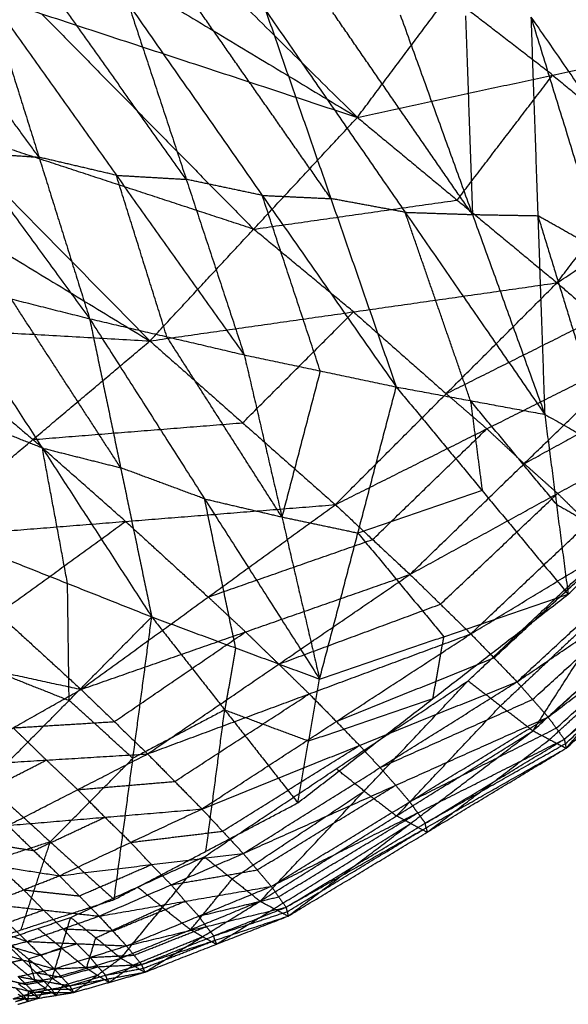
# Model space of a CAD drawing. Header units: millimetres. Extents: x -106 to 110, y -96 to 120.
# Tile 641 of 656: x 82.67 to 85.92, y -56.93 to -51.09. Entities that reach past the tile are written whole.
import ezdxf

# ---------------------------------------------------------------- set-up
doc = ezdxf.new("R2010")
doc.units = ezdxf.units.MM
doc.header["$MEASUREMENT"] = 0
doc.layers.add('Default', color=7, linetype='Continuous', true_color=0x000000)

msp = doc.modelspace()

# ---------------------------------------------------------------- linework, layer by layer
at = {"layer": 'Default'}
for points in [[(79.0779, -51.4493, 12.0172), (81.9993, -47.5103, 12.0172), (84.9206, -43.5713, 12.0172)], [(82.014, -49.0366, 12.4242), (83.3435, -50.3512, 13.1251), (84.673, -51.6658, 13.8259)], [(81.4749, -49.7389, 12.4242), (83.074, -50.7024, 13.1251), (84.673, -51.6658, 13.8259)], [(84.673, -51.6658, 13.8259), (85.2154, -50.9408, 13.8138), (85.7577, -50.2157, 13.8017)], [(85.7577, -50.2157, 13.8017), (86.3729, -50.6899, 13.7278), (86.9881, -51.164, 13.654)], [(80.9298, -50.4365, 12.4242), (82.1866, -51.7144, 13.1151), (83.4434, -52.9923, 13.8059)], [(80.9298, -50.4365, 12.4242), (82.8014, -51.0511, 13.1251), (84.673, -51.6658, 13.8259)], [(81.6443, -50.886, 8.173), (82.365, -51.8731, 8.6239), (83.0857, -52.8603, 9.0749)], [(82.7859, -51.9022, 8.7139), (82.4256, -51.4086, 8.4884), (82.0652, -50.915, 8.2629)], [(82.4861, -50.944, 8.3528), (82.7859, -51.9022, 8.7139), (83.0857, -52.8603, 9.0749)], [(82.4861, -50.944, 8.3528), (83.2443, -52.0094, 8.8536), (84.0024, -53.0748, 9.3545)], [(85.8306, -51.4149, 13.7399), (85.523, -51.1778, 13.7769), (85.2154, -50.9408, 13.8138)], [(83.6588, -52.0336, 8.9471), (83.2798, -51.5009, 8.6967), (82.9007, -50.9682, 8.4462)], [(83.3153, -50.9923, 8.5397), (83.6588, -52.0336, 8.9471), (84.0024, -53.0748, 9.3545)], [(83.3153, -50.9923, 8.5397), (84.1093, -52.1288, 9.0894), (84.9034, -53.2653, 9.6391)], [(82.8014, -51.0511, 13.1251), (83.4298, -51.6901, 13.4705), (84.0582, -52.3291, 13.8159)], [(84.5161, -52.1477, 9.1873), (84.1191, -51.5795, 8.9124), (83.722, -51.0112, 8.6375)], [(84.1288, -51.0301, 8.7354), (84.5161, -52.1477, 9.1873), (84.9034, -53.2653, 9.6391)], [(84.1288, -51.0301, 8.7354), (84.9562, -52.229, 9.3318), (85.7837, -53.4279, 9.9283)], [(85.3552, -52.2422, 9.4357), (84.9414, -51.6428, 9.1375), (84.5277, -51.0433, 8.8393)], [(84.9267, -51.0566, 8.9432), (85.3552, -52.2422, 9.4357), (85.7837, -53.4279, 9.9283)], [(85.3143, -51.0636, 9.0534), (85.3347, -51.6529, 9.2446), (85.3552, -52.2422, 9.4357)], [(85.7019, -51.0706, 9.1637), (85.7428, -52.2492, 9.546), (85.7837, -53.4279, 9.9283)], [(85.7019, -51.0706, 9.1637), (86.1328, -52.4699, 9.7536), (86.5637, -53.8692, 10.3435)], [(85.7019, -51.0706, 9.1637), (86.4384, -52.1354, 9.6997), (87.1748, -53.2003, 10.2357)], [(80.3785, -51.1292, 12.4242), (81.911, -52.0607, 13.1151), (83.4434, -52.9923, 13.8059)], [(84.673, -51.6658, 13.8259), (85.8306, -51.4149, 13.7399), (86.9881, -51.164, 13.654)], [(85.8566, -52.6474, 13.702), (86.4224, -51.9057, 13.678), (86.9881, -51.164, 13.654)], [(85.2648, -52.1566, 13.764), (85.5477, -51.7857, 13.7519), (85.8306, -51.4149, 13.7399)], [(85.8306, -51.4149, 13.7399), (86.1265, -51.6603, 13.709), (86.4224, -51.9057, 13.678)], [(85.8566, -52.6474, 13.702), (86.6773, -52.106, 13.5385), (87.498, -51.5645, 13.3749)], [(83.4434, -52.9923, 13.8059), (84.0582, -52.3291, 13.8159), (84.673, -51.6658, 13.8259)], [(84.673, -51.6658, 13.8259), (85.2648, -52.1566, 13.764), (85.8566, -52.6474, 13.702)], [(84.0582, -52.3291, 13.8159), (83.1224, -52.0217, 13.4655), (82.1866, -51.7144, 13.1151)], [(82.365, -51.8731, 8.6239), (82.5754, -51.8877, 8.6689), (82.7859, -51.9022, 8.7139)], [(83.2443, -52.0094, 8.8536), (83.0151, -51.9558, 8.7837), (82.7859, -51.9022, 8.7139)], [(83.544, -52.9675, 9.2147), (83.3942, -52.4885, 9.0342), (83.2443, -52.0094, 8.8536)], [(83.2443, -52.0094, 8.8536), (83.4515, -52.0215, 8.9004), (83.6588, -52.0336, 8.9471)], [(84.1093, -52.1288, 9.0894), (83.8841, -52.0812, 9.0182), (83.6588, -52.0336, 8.9471)], [(84.0582, -52.3291, 13.8159), (84.6615, -52.2428, 13.7899), (85.2648, -52.1566, 13.764)], [(84.4529, -53.1701, 9.4968), (84.2811, -52.6495, 9.2931), (84.1093, -52.1288, 9.0894)], [(84.1093, -52.1288, 9.0894), (84.3127, -52.1383, 9.1383), (84.5161, -52.1477, 9.1873)], [(84.9562, -52.229, 9.3318), (84.7362, -52.1884, 9.2595), (84.5161, -52.1477, 9.1873)], [(85.3435, -53.3466, 9.7837), (85.1499, -52.7878, 9.5578), (84.9562, -52.229, 9.3318)], [(84.9562, -52.229, 9.3318), (85.1557, -52.2356, 9.3838), (85.3552, -52.2422, 9.4357)], [(85.3552, -52.2422, 9.4357), (85.549, -52.2457, 9.4909), (85.7428, -52.2492, 9.546)], [(85.7428, -52.2492, 9.546), (85.9582, -52.9489, 9.8409), (86.1737, -53.6485, 10.1359)], [(86.1328, -52.4699, 9.7536), (85.9378, -52.3595, 9.6498), (85.7428, -52.2492, 9.546)], [(84.65, -52.8198, 13.754), (84.3541, -52.5744, 13.7849), (84.0582, -52.3291, 13.8159)], [(82.1572, -52.6263, 8.8007), (82.6214, -52.7433, 8.9378), (83.0857, -52.8603, 9.0749)], [(82.1572, -52.6263, 8.8007), (82.8057, -53.628, 9.4818), (83.4541, -54.6296, 10.1629)], [(83.4434, -52.9923, 13.8059), (84.65, -52.8198, 13.754), (85.8566, -52.6474, 13.702)], [(84.5425, -53.9638, 13.7471), (85.1996, -53.3056, 13.7246), (85.8566, -52.6474, 13.702)], [(85.8566, -52.6474, 13.702), (86.0977, -52.8555, 13.5694), (86.3387, -53.0635, 13.4367)], [(83.2699, -53.7449, 9.6189), (82.9457, -53.2441, 9.2783), (82.6214, -52.7433, 8.9378)], [(80.494, -52.8251, 13.007), (81.9687, -52.9087, 13.4065), (83.4434, -52.9923, 13.8059)], [(83.0857, -52.8603, 9.0749), (83.2699, -53.7449, 9.6189), (83.4541, -54.6296, 10.1629)], [(83.0857, -52.8603, 9.0749), (83.544, -52.9675, 9.2147), (84.0024, -53.0748, 9.3545)], [(83.0857, -52.8603, 9.0749), (83.7674, -53.9294, 9.8199), (84.4491, -54.9986, 10.5649)], [(83.993, -53.4781, 13.7765), (84.3215, -53.149, 13.7653), (84.65, -52.8198, 13.754)], [(84.65, -52.8198, 13.754), (84.9248, -53.0627, 13.7393), (85.1996, -53.3056, 13.7246)], [(85.1996, -53.3056, 13.7246), (85.6486, -53.0805, 13.647), (86.0977, -52.8555, 13.5694)], [(81.9687, -52.9087, 13.4065), (82.3591, -53.2431, 13.5887), (82.7495, -53.5774, 13.7709)], [(84.2257, -54.0367, 9.9597), (83.8849, -53.5021, 9.5872), (83.544, -52.9675, 9.2147)], [(82.0555, -54.1625, 13.7358), (82.7495, -53.5774, 13.7709), (83.4434, -52.9923, 13.8059)], [(83.4434, -52.9923, 13.8059), (83.993, -53.4781, 13.7765), (84.5425, -53.9638, 13.7471)], [(84.0024, -53.0748, 9.3545), (84.2257, -54.0367, 9.9597), (84.4491, -54.9986, 10.5649)], [(84.0024, -53.0748, 9.3545), (84.4529, -53.1701, 9.4968), (84.9034, -53.2653, 9.6391)], [(84.5425, -53.9638, 13.7471), (85.4406, -53.5137, 13.5919), (86.3387, -53.0635, 13.4367)], [(84.985, -54.3777, 13.5304), (85.6618, -53.7206, 13.4835), (86.3387, -53.0635, 13.4367)], [(84.4529, -53.1701, 9.4968), (84.3393, -53.6034, 9.7283), (84.2257, -54.0367, 9.9597)], [(84.4491, -54.9986, 10.5649), (84.6762, -54.132, 10.102), (84.9034, -53.2653, 9.6391)], [(84.9034, -53.2653, 9.6391), (85.3435, -53.3466, 9.7837), (85.7837, -53.4279, 9.9283)], [(84.9034, -53.2653, 9.6391), (85.413, -53.8806, 10.0746), (85.9225, -54.4958, 10.51)], [(85.6618, -53.7206, 13.4835), (86.0994, -53.4804, 13.3687), (86.5371, -53.2403, 13.2538)], [(85.4406, -53.5137, 13.5919), (85.3201, -53.4096, 13.6582), (85.1996, -53.3056, 13.7246)], [(85.3435, -53.3466, 9.7837), (85.3783, -53.6136, 9.9291), (85.413, -53.8806, 10.0746)], [(85.8531, -53.9618, 10.2191), (85.5983, -53.6542, 10.0014), (85.3435, -53.3466, 9.7837)], [(82.8057, -53.628, 9.4818), (82.5561, -53.5288, 9.3821), (82.3066, -53.4297, 9.2824)], [(84.985, -54.3777, 13.5304), (85.8602, -53.8973, 13.3007), (86.7355, -53.417, 13.071)], [(85.3456, -54.7307, 13.2197), (86.0405, -54.0739, 13.1454), (86.7355, -53.417, 13.071)], [(85.7837, -53.4279, 9.9283), (85.8531, -53.9618, 10.2191), (85.9225, -54.4958, 10.51)], [(85.7837, -53.4279, 9.9283), (86.1737, -53.6485, 10.1359), (86.5637, -53.8692, 10.3435)], [(82.7495, -53.5774, 13.7709), (83.3712, -53.5277, 13.7737), (83.993, -53.4781, 13.7765)], [(84.7637, -54.1707, 13.6387), (85.1022, -53.8422, 13.6153), (85.4406, -53.5137, 13.5919)], [(85.4406, -53.5137, 13.5919), (85.5512, -53.6171, 13.5377), (85.6618, -53.7206, 13.4835)], [(83.299, -54.0631, 13.7414), (83.0243, -53.8203, 13.7561), (82.7495, -53.5774, 13.7709)], [(82.955, -54.4314, 9.9635), (82.8804, -54.0297, 9.7227), (82.8057, -53.628, 9.4818)], [(82.8057, -53.628, 9.4818), (83.0378, -53.6864, 9.5504), (83.2699, -53.7449, 9.6189)], [(85.3293, -55.0093, 10.7129), (86.0543, -54.3254, 10.5063), (86.7792, -53.6415, 10.2997)], [(85.7142, -55.3052, 11.0812), (86.2467, -54.4733, 10.6905), (86.7792, -53.6415, 10.2997)], [(83.7674, -53.9294, 9.8199), (83.5186, -53.8372, 9.7194), (83.2699, -53.7449, 9.6189)], [(85.3456, -54.7307, 13.2197), (86.193, -54.2153, 12.9297), (87.0405, -53.6998, 12.6398)], [(85.6194, -55.015, 12.8457), (86.3299, -54.3574, 12.7428), (87.0405, -53.6998, 12.6398)], [(85.8602, -53.8973, 13.3007), (85.761, -53.809, 13.3921), (85.6618, -53.7206, 13.4835)], [(85.413, -53.8806, 10.0746), (85.0446, -54.0063, 10.0883), (84.6762, -54.132, 10.102)], [(85.1653, -54.5542, 13.375), (85.5127, -54.2258, 13.3379), (85.8602, -53.8973, 13.3007)], [(85.6194, -55.015, 12.8457), (86.4348, -54.4604, 12.5129), (87.2501, -53.9058, 12.18)], [(85.8039, -55.2244, 12.4414), (86.527, -54.5651, 12.3107), (87.2501, -53.9058, 12.18)], [(85.8602, -53.8973, 13.3007), (85.9504, -53.9856, 13.223), (86.0405, -54.0739, 13.1454)], [(85.9225, -54.4958, 10.51), (86.2431, -54.1825, 10.4267), (86.5637, -53.8692, 10.3435)], [(82.0555, -54.1625, 13.7358), (83.299, -54.0631, 13.7414), (84.5425, -53.9638, 13.7471)], [(83.035, -55.06, 13.7938), (83.7888, -54.5119, 13.7705), (84.5425, -53.9638, 13.7471)], [(83.9516, -54.8141, 10.3639), (83.8595, -54.3718, 10.0919), (83.7674, -53.9294, 9.8199)], [(83.7674, -53.9294, 9.8199), (83.9966, -53.9831, 9.8898), (84.2257, -54.0367, 9.9597)], [(84.5425, -53.9638, 13.7471), (84.7637, -54.1707, 13.6387), (84.985, -54.3777, 13.5304)], [(85.7142, -55.3052, 11.0812), (86.4509, -54.6313, 10.8804), (87.1876, -53.9574, 10.6796)], [(85.8531, -53.9618, 10.2191), (86.0481, -54.0722, 10.3229), (86.2431, -54.1825, 10.4267)], [(85.9107, -55.4093, 11.6656), (86.5492, -54.6833, 11.1726), (87.1876, -53.9574, 10.6796)], [(84.2257, -54.0367, 9.9597), (84.451, -54.0843, 10.0309), (84.6762, -54.132, 10.102)], [(85.8039, -55.2244, 12.4414), (86.584, -54.6282, 12.0845), (87.3641, -54.032, 11.7275)], [(85.8997, -55.3558, 12.0387), (86.6319, -54.6939, 11.8831), (87.3641, -54.032, 11.7275)], [(82.5453, -54.6112, 13.7648), (82.9221, -54.3372, 13.7531), (83.299, -54.0631, 13.7414)], [(83.299, -54.0631, 13.7414), (83.5439, -54.2875, 13.7559), (83.7888, -54.5119, 13.7705)], [(85.8997, -55.3558, 12.0387), (86.6426, -54.7173, 11.676), (87.3856, -54.0788, 11.3133)], [(85.9107, -55.4093, 11.6656), (86.6482, -54.7441, 11.4895), (87.3856, -54.0788, 11.3133)], [(84.6762, -54.132, 10.102), (84.931, -54.4396, 10.3197), (85.1858, -54.7472, 10.5374)], [(82.0555, -54.1625, 13.7358), (82.5453, -54.6112, 13.7648), (83.035, -55.06, 13.7938)], [(83.7888, -54.5119, 13.7705), (84.2763, -54.3413, 13.7046), (84.7637, -54.1707, 13.6387)], [(85.4825, -54.8729, 13.0327), (85.8378, -54.5441, 12.9812), (86.193, -54.2153, 12.9297)], [(82.456, -54.2331, 9.7641), (82.955, -54.4314, 9.9635), (83.4541, -54.6296, 10.1629)], [(83.035, -55.06, 13.7938), (84.01, -54.7188, 13.6621), (84.985, -54.3777, 13.5304)], [(83.4295, -55.4427, 13.6689), (84.2072, -54.9102, 13.5996), (84.985, -54.3777, 13.5304)], [(84.985, -54.3777, 13.5304), (85.1653, -54.5542, 13.375), (85.3456, -54.7307, 13.2197)], [(82.9643, -55.1255, 10.6199), (82.9597, -54.7784, 10.2917), (82.955, -54.4314, 9.9635)], [(84.3197, -55.7334, 11.174), (85.1211, -55.1146, 10.842), (85.9225, -54.4958, 10.51)], [(84.4491, -54.9986, 10.5649), (85.1858, -54.7472, 10.5374), (85.9225, -54.4958, 10.51)], [(85.5217, -55.1573, 10.8971), (85.8842, -54.8153, 10.7938), (86.2467, -54.4733, 10.6905)], [(85.7116, -55.1197, 12.6436), (86.0732, -54.7901, 12.5782), (86.4348, -54.4604, 12.5129)], [(84.01, -54.7188, 13.6621), (83.8994, -54.6154, 13.7163), (83.7888, -54.5119, 13.7705)], [(84.2072, -54.9102, 13.5996), (84.6862, -54.7322, 13.4873), (85.1653, -54.5542, 13.375)], [(82.4744, -55.6213, 11.0768), (82.9643, -55.1255, 10.6199), (83.4541, -54.6296, 10.1629)], [(83.2313, -56.3073, 11.837), (83.3427, -55.4685, 11), (83.4541, -54.6296, 10.1629)], [(83.4541, -54.6296, 10.1629), (83.8869, -55.1815, 10.6685), (84.3197, -55.7334, 11.174)], [(83.4541, -54.6296, 10.1629), (83.9516, -54.8141, 10.3639), (84.4491, -54.9986, 10.5649)], [(85.8125, -55.3572, 11.3734), (86.1808, -55.0203, 11.273), (86.5492, -54.6833, 11.1726)], [(85.8518, -55.2901, 12.2401), (86.2179, -54.9592, 12.1623), (86.584, -54.6282, 12.0845)], [(81.3153, -54.6875, 13.6875), (82.1751, -54.8737, 13.7407), (83.035, -55.06, 13.7938)], [(83.2322, -55.2513, 13.7314), (83.6211, -54.9851, 13.6967), (84.01, -54.7188, 13.6621)], [(83.4295, -55.4427, 13.6689), (84.3875, -55.0867, 13.4443), (85.3456, -54.7307, 13.2197)], [(83.7514, -55.7697, 13.4637), (84.5485, -55.2502, 13.3417), (85.3456, -54.7307, 13.2197)], [(84.01, -54.7188, 13.6621), (84.1086, -54.8145, 13.6309), (84.2072, -54.9102, 13.5996)], [(85.3456, -54.7307, 13.2197), (85.4825, -54.8729, 13.0327), (85.6194, -55.015, 12.8457)], [(85.9052, -55.3825, 11.8522), (86.2739, -55.0499, 11.7641), (86.6426, -54.7173, 11.676)], [(85.1211, -55.1146, 10.842), (85.1535, -54.9309, 10.6897), (85.1858, -54.7472, 10.5374)], [(83.9516, -54.8141, 10.3639), (83.9193, -54.9978, 10.5162), (83.8869, -55.1815, 10.6685)], [(84.3875, -55.0867, 13.4443), (84.2974, -54.9985, 13.522), (84.2072, -54.9102, 13.5996)], [(84.5485, -55.2502, 13.3417), (85.0155, -55.0615, 13.1872), (85.4825, -54.8729, 13.0327)], [(82.4652, -54.9272, 10.4205), (82.7147, -55.0263, 10.5202), (82.9643, -55.1255, 10.6199)], [(83.7514, -55.7697, 13.4637), (84.6854, -55.3923, 13.1547), (85.6194, -55.015, 12.8457)], [(83.7659, -56.053, 11.4886), (84.5476, -55.5312, 11.1008), (85.3293, -55.0093, 10.7129)], [(83.9964, -56.0336, 13.2009), (84.8079, -55.5243, 13.0233), (85.6194, -55.015, 12.8457)], [(84.097, -56.3168, 11.8276), (84.7131, -55.6631, 11.2703), (85.3293, -55.0093, 10.7129)], [(84.3197, -55.7334, 11.174), (84.3844, -55.366, 10.8694), (84.4491, -54.9986, 10.5649)], [(85.3293, -55.0093, 10.7129), (85.5217, -55.1573, 10.8971), (85.7142, -55.3052, 11.0812)], [(85.6194, -55.015, 12.8457), (85.7116, -55.1197, 12.6436), (85.8039, -55.2244, 12.4414)], [(82.2299, -55.5161, 13.8247), (82.6325, -55.288, 13.8093), (83.035, -55.06, 13.7938)], [(83.035, -55.06, 13.7938), (83.2322, -55.2513, 13.7314), (83.4295, -55.4427, 13.6689)], [(83.5904, -55.6062, 13.5663), (83.989, -55.3465, 13.5053), (84.3875, -55.0867, 13.4443)], [(84.3875, -55.0867, 13.4443), (84.468, -55.1685, 13.393), (84.5485, -55.2502, 13.3417)], [(83.3427, -55.4685, 11), (83.1535, -55.297, 10.8099), (82.9643, -55.1255, 10.6199)], [(84.3844, -55.366, 10.8694), (84.7528, -55.2403, 10.8557), (85.1211, -55.1146, 10.842)], [(84.8079, -55.5243, 13.0233), (85.2598, -55.322, 12.8334), (85.7116, -55.1197, 12.6436)], [(83.8869, -55.1815, 10.6685), (83.6148, -55.325, 10.8342), (83.3427, -55.4685, 11)], [(83.7755, -56.0204, 11.5055), (83.8312, -55.6009, 11.087), (83.8869, -55.1815, 10.6685)], [(83.8869, -55.1815, 10.6685), (84.1357, -55.2738, 10.7689), (84.3844, -55.366, 10.8694)], [(84.9056, -55.811, 11.4544), (85.2137, -55.4841, 11.1758), (85.5217, -55.1573, 10.8971)], [(82.6325, -55.288, 13.8093), (82.9323, -55.2697, 13.7703), (83.2322, -55.2513, 13.7314)], [(83.9964, -56.0336, 13.2009), (84.9001, -55.629, 12.8211), (85.8039, -55.2244, 12.4414)], [(84.1625, -56.2289, 12.9052), (84.9832, -55.7266, 12.6733), (85.8039, -55.2244, 12.4414)], [(84.6854, -55.3923, 13.1547), (84.6169, -55.3213, 13.2482), (84.5485, -55.2502, 13.3417)], [(85.8039, -55.2244, 12.4414), (85.8518, -55.2901, 12.2401), (85.8997, -55.3558, 12.0387)], [(82.8297, -55.4794, 13.7468), (82.7311, -55.3837, 13.778), (82.6325, -55.288, 13.8093)], [(84.097, -56.3168, 11.8276), (84.9056, -55.811, 11.4544), (85.7142, -55.3052, 11.0812)], [(84.2632, -56.4051, 12.3102), (84.9887, -55.8552, 11.6957), (85.7142, -55.3052, 11.0812)], [(84.9832, -55.7266, 12.6733), (85.4175, -55.5084, 12.4567), (85.8518, -55.2901, 12.2401)], [(85.7142, -55.3052, 11.0812), (85.8125, -55.3572, 11.3734), (85.9107, -55.4093, 11.6656)], [(84.1625, -56.2289, 12.9052), (85.0311, -55.7923, 12.472), (85.8997, -55.3558, 12.0387)], [(84.2502, -56.3526, 12.6011), (85.0749, -55.8542, 12.3199), (85.8997, -55.3558, 12.0387)], [(85.0749, -55.8542, 12.3199), (85.4901, -55.6184, 12.086), (85.9052, -55.3825, 11.8522)], [(85.087, -55.9072, 11.9879), (85.4497, -55.6322, 11.6807), (85.8125, -55.3572, 11.3734)], [(85.8997, -55.3558, 12.0387), (85.9052, -55.3825, 11.8522), (85.9107, -55.4093, 11.6656)], [(82.2299, -55.5161, 13.8247), (82.8297, -55.4794, 13.7468), (83.4295, -55.4427, 13.6689)], [(82.6016, -55.8671, 13.7621), (83.0155, -55.6549, 13.7155), (83.4295, -55.4427, 13.6689)], [(83.4295, -55.4427, 13.6689), (83.5904, -55.6062, 13.5663), (83.7514, -55.7697, 13.4637)], [(83.8739, -55.9016, 13.3323), (84.2797, -55.647, 13.2435), (84.6854, -55.3923, 13.1547)], [(84.2502, -56.3526, 12.6011), (85.0805, -55.881, 12.1334), (85.9107, -55.4093, 11.6656)], [(84.2632, -56.4051, 12.3102), (85.087, -55.9072, 11.9879), (85.9107, -55.4093, 11.6656)], [(84.6854, -55.3923, 13.1547), (84.7466, -55.4583, 13.089), (84.8079, -55.5243, 13.0233)], [(82.4157, -55.6916, 13.7934), (82.6227, -55.5855, 13.7701), (82.8297, -55.4794, 13.7468)], [(82.8297, -55.4794, 13.7468), (82.9226, -55.5672, 13.7311), (83.0155, -55.6549, 13.7155)], [(82.8529, -55.9643, 11.4569), (83.0978, -55.7164, 11.2285), (83.3427, -55.4685, 11)], [(84.7131, -55.6631, 11.2703), (84.6304, -55.5971, 11.1855), (84.5476, -55.5312, 11.1008)], [(84.9001, -55.629, 12.8211), (84.854, -55.5766, 12.9222), (84.8079, -55.5243, 13.0233)], [(83.0155, -55.6549, 13.7155), (83.303, -55.6306, 13.6409), (83.5904, -55.6062, 13.5663)], [(82.4744, -55.6213, 11.0768), (82.8529, -55.9643, 11.4569), (83.2313, -56.3073, 11.837)], [(83.1765, -55.8184, 13.6129), (83.096, -55.7367, 13.6642), (83.0155, -55.6549, 13.7155)], [(83.9315, -56.1849, 11.6581), (84.3223, -55.924, 11.4642), (84.7131, -55.6631, 11.2703)], [(84.0794, -56.1312, 13.053), (84.4898, -55.8801, 12.9371), (84.9001, -55.629, 12.8211)], [(84.7131, -55.6631, 11.2703), (84.8094, -55.7371, 11.3624), (84.9056, -55.811, 11.4544)], [(84.9001, -55.629, 12.8211), (84.9417, -55.6778, 12.7472), (84.9832, -55.7266, 12.6733)], [(83.2313, -56.3073, 11.837), (83.7755, -56.0204, 11.5055), (84.3197, -55.7334, 11.174)], [(85.0311, -55.7923, 12.472), (85.0071, -55.7595, 12.5726), (84.9832, -55.7266, 12.6733)], [(82.6016, -55.8671, 13.7621), (83.1765, -55.8184, 13.6129), (83.7514, -55.7697, 13.4637)], [(82.9071, -56.1657, 13.6284), (83.3293, -55.9677, 13.546), (83.7514, -55.7697, 13.4637)], [(83.7514, -55.7697, 13.4637), (83.8739, -55.9016, 13.3323), (83.9964, -56.0336, 13.2009)], [(84.2063, -56.2907, 12.7532), (84.6187, -56.0415, 12.6126), (85.0311, -55.7923, 12.472)], [(85.0311, -55.7923, 12.472), (85.053, -55.8233, 12.3959), (85.0749, -55.8542, 12.3199)], [(82.7543, -56.0164, 13.6952), (82.9654, -55.9174, 13.6541), (83.1765, -55.8184, 13.6129)], [(83.1765, -55.8184, 13.6129), (83.2529, -55.893, 13.5795), (83.3293, -55.9677, 13.546)], [(84.9887, -55.8552, 11.6957), (84.9471, -55.8331, 11.5751), (84.9056, -55.811, 11.4544)], [(82.6016, -55.8671, 13.7621), (82.7543, -56.0164, 13.6952), (82.9071, -56.1657, 13.6284)], [(83.3293, -55.9677, 13.546), (83.6016, -55.9347, 13.4392), (83.8739, -55.9016, 13.3323)], [(84.1801, -56.361, 12.0689), (84.5844, -56.1081, 11.8823), (84.9887, -55.8552, 11.6957)], [(84.2567, -56.3789, 12.4557), (84.6686, -56.1299, 12.2945), (85.0805, -55.881, 12.1334)], [(84.9887, -55.8552, 11.6957), (85.0378, -55.8812, 11.8418), (85.087, -55.9072, 11.9879)], [(85.0805, -55.881, 12.1334), (85.0777, -55.8676, 12.2266), (85.0749, -55.8542, 12.3199)], [(85.0805, -55.881, 12.1334), (85.0837, -55.8941, 12.0606), (85.087, -55.9072, 11.9879)], [(82.8529, -55.9643, 11.4569), (82.5767, -56.0542, 11.6717), (82.3005, -56.1441, 11.8864)], [(82.3927, -55.9602, 13.7899), (82.5735, -55.9883, 13.7426), (82.7543, -56.0164, 13.6952)], [(82.679, -56.4871, 12.2666), (82.7659, -56.2257, 11.8617), (82.8529, -55.9643, 11.4569)], [(83.4518, -56.0996, 13.4146), (83.3905, -56.0337, 13.4803), (83.3293, -55.9677, 13.546)], [(82.1839, -56.0534, 13.8178), (82.5455, -56.1095, 13.7231), (82.9071, -56.1657, 13.6284)], [(82.9071, -56.1657, 13.6284), (83.4518, -56.0996, 13.4146), (83.9964, -56.0336, 13.2009)], [(82.9737, -56.413, 12.0188), (83.3698, -56.233, 11.7537), (83.7659, -56.053, 11.4886)], [(83.1421, -56.4054, 13.4411), (83.5693, -56.2195, 13.321), (83.9964, -56.0336, 13.2009)], [(83.2712, -56.6547, 12.3358), (83.5186, -56.3538, 11.9122), (83.7659, -56.053, 11.4886)], [(83.7659, -56.053, 11.4886), (83.9315, -56.1849, 11.6581), (84.097, -56.3168, 11.8276)], [(83.9964, -56.0336, 13.2009), (84.0794, -56.1312, 13.053), (84.1625, -56.2289, 12.9052)], [(82.5455, -56.1095, 13.7231), (82.6202, -56.1793, 13.6997), (82.6948, -56.2492, 13.6763)], [(83.0246, -56.2855, 13.5348), (83.2382, -56.1926, 13.4747), (83.4518, -56.0996, 13.4146)], [(83.4518, -56.0996, 13.4146), (83.5105, -56.1596, 13.3678), (83.5693, -56.2195, 13.321)], [(83.5693, -56.2195, 13.321), (83.8243, -56.1753, 13.187), (84.0794, -56.1312, 13.053)], [(82.4826, -56.3327, 13.7242), (82.6948, -56.2492, 13.6763), (82.9071, -56.1657, 13.6284)], [(82.9071, -56.1657, 13.6284), (83.0246, -56.2855, 13.5348), (83.1421, -56.4054, 13.4411)], [(83.6841, -56.4858, 12.0817), (83.8078, -56.3353, 11.8699), (83.9315, -56.1849, 11.6581)], [(82.6948, -56.2492, 13.6763), (82.8597, -56.2674, 13.6055), (83.0246, -56.2855, 13.5348)], [(82.8123, -56.369, 13.5826), (82.7536, -56.3091, 13.6295), (82.6948, -56.2492, 13.6763)], [(83.1421, -56.4054, 13.4411), (83.6523, -56.3171, 13.1732), (84.1625, -56.2289, 12.9052)], [(83.3042, -56.5818, 13.2194), (83.7333, -56.4053, 13.0623), (84.1625, -56.2289, 12.9052)], [(83.5186, -56.3538, 11.9122), (83.4442, -56.2934, 11.833), (83.3698, -56.233, 11.7537)], [(83.6523, -56.3171, 13.1732), (83.6108, -56.2683, 13.2471), (83.5693, -56.2195, 13.321)], [(84.1625, -56.2289, 12.9052), (84.2063, -56.2907, 12.7532), (84.2502, -56.3526, 12.6011)], [(82.1266, -56.6668, 12.6961), (82.679, -56.4871, 12.2666), (83.2313, -56.3073, 11.837)], [(83.2231, -56.4936, 13.3303), (83.4377, -56.4054, 13.2517), (83.6523, -56.3171, 13.1732)], [(83.2712, -56.6547, 12.3358), (83.6841, -56.4858, 12.0817), (84.097, -56.3168, 11.8276)], [(83.413, -56.7383, 12.7479), (83.755, -56.5276, 12.2878), (84.097, -56.3168, 11.8276)], [(83.6523, -56.3171, 13.1732), (83.6928, -56.3612, 13.1177), (83.7333, -56.4053, 13.0623)], [(83.7333, -56.4053, 13.0623), (83.9698, -56.348, 12.9077), (84.2063, -56.2907, 12.7532)], [(84.097, -56.3168, 11.8276), (84.1801, -56.361, 12.0689), (84.2632, -56.4051, 12.3102)], [(82.4826, -56.3327, 13.7242), (82.5983, -56.4441, 13.6516), (82.7141, -56.5555, 13.5791)], [(82.4826, -56.3327, 13.7242), (82.8123, -56.369, 13.5826), (83.1421, -56.4054, 13.4411)], [(82.5983, -56.4441, 13.6516), (82.7053, -56.4066, 13.6171), (82.8123, -56.369, 13.5826)], [(82.8123, -56.369, 13.5826), (82.8702, -56.4248, 13.5464), (82.9281, -56.4805, 13.5101)], [(83.1225, -56.5338, 12.1773), (83.3205, -56.4438, 12.0448), (83.5186, -56.3538, 11.9122)], [(83.3042, -56.5818, 13.2194), (83.7772, -56.4672, 12.9102), (84.2502, -56.3526, 12.6011)], [(83.3934, -56.6925, 12.9825), (83.8218, -56.5226, 12.7918), (84.2502, -56.3526, 12.6011)], [(83.5186, -56.3538, 11.9122), (83.6013, -56.4198, 11.997), (83.6841, -56.4858, 12.0817)], [(83.8218, -56.5226, 12.7918), (84.0393, -56.4507, 12.6237), (84.2567, -56.3789, 12.4557)], [(83.8381, -56.5717, 12.5291), (84.0091, -56.4664, 12.299), (84.1801, -56.361, 12.0689)], [(84.2502, -56.3526, 12.6011), (84.2567, -56.3789, 12.4557), (84.2632, -56.4051, 12.3102)], [(82.2692, -56.3992, 13.7816), (82.4916, -56.4774, 13.6803), (82.7141, -56.5555, 13.5791)], [(82.5836, -56.5445, 12.3183), (82.7786, -56.4788, 12.1685), (82.9737, -56.413, 12.0188)], [(82.7141, -56.5555, 13.5791), (82.9281, -56.4805, 13.5101), (83.1421, -56.4054, 13.4411)], [(82.8635, -56.7744, 12.6233), (82.9186, -56.5937, 12.321), (82.9737, -56.413, 12.0188)], [(82.9737, -56.413, 12.0188), (83.1225, -56.5338, 12.1773), (83.2712, -56.6547, 12.3358)], [(83.1421, -56.4054, 13.4411), (83.2231, -56.4936, 13.3303), (83.3042, -56.5818, 13.2194)], [(83.3934, -56.6925, 12.9825), (83.8283, -56.5488, 12.6464), (84.2632, -56.4051, 12.3102)], [(83.413, -56.7383, 12.7479), (83.8381, -56.5717, 12.5291), (84.2632, -56.4051, 12.3102)], [(83.7772, -56.4672, 12.9102), (83.7552, -56.4363, 12.9863), (83.7333, -56.4053, 13.0623)], [(82.9186, -56.5937, 12.321), (82.8486, -56.5362, 12.2448), (82.7786, -56.4788, 12.1685)], [(82.9281, -56.4805, 13.5101), (83.0756, -56.487, 13.4202), (83.2231, -56.4936, 13.3303)], [(83.0091, -56.5686, 13.3992), (82.9686, -56.5246, 13.4547), (82.9281, -56.4805, 13.5101)], [(83.3488, -56.6372, 13.101), (83.563, -56.5522, 13.0056), (83.7772, -56.4672, 12.9102)], [(83.755, -56.5276, 12.2878), (83.7195, -56.5067, 12.1847), (83.6841, -56.4858, 12.0817)], [(83.7772, -56.4672, 12.9102), (83.7995, -56.4949, 12.851), (83.8218, -56.5226, 12.7918)], [(82.5836, -56.5445, 12.3183), (82.7236, -56.6595, 12.4708), (82.8635, -56.7744, 12.6233)], [(83.0674, -56.7146, 12.4795), (83.0949, -56.6242, 12.3284), (83.1225, -56.5338, 12.1773)], [(83.3421, -56.6965, 12.5419), (83.5485, -56.612, 12.4148), (83.755, -56.5276, 12.2878)], [(83.4032, -56.7154, 12.8652), (83.6158, -56.6321, 12.7558), (83.8283, -56.5488, 12.6464)], [(83.755, -56.5276, 12.2878), (83.7965, -56.5497, 12.4084), (83.8381, -56.5717, 12.5291)], [(83.8283, -56.5488, 12.6464), (83.8251, -56.5357, 12.7191), (83.8218, -56.5226, 12.7918)], [(83.8283, -56.5488, 12.6464), (83.8332, -56.5603, 12.5877), (83.8381, -56.5717, 12.5291)], [(82.4997, -56.6108, 13.6601), (82.6069, -56.5831, 13.6196), (82.7141, -56.5555, 13.5791)], [(82.4997, -56.6108, 13.6601), (82.6877, -56.6644, 13.5293), (82.8757, -56.7181, 13.3986)], [(82.6069, -56.5831, 13.6196), (82.7009, -56.61, 13.5542), (82.7949, -56.6368, 13.4888)], [(82.6877, -56.6644, 13.5293), (82.6473, -56.6238, 13.5745), (82.6069, -56.5831, 13.6196)], [(82.7141, -56.5555, 13.5791), (82.7949, -56.6368, 13.4888), (82.8757, -56.7181, 13.3986)], [(82.7141, -56.5555, 13.5791), (83.0091, -56.5686, 13.3992), (83.3042, -56.5818, 13.2194)], [(82.7236, -56.6595, 12.4708), (82.8211, -56.6266, 12.3959), (82.9186, -56.5937, 12.321)], [(82.7949, -56.6368, 13.4888), (82.902, -56.6027, 13.444), (83.0091, -56.5686, 13.3992)], [(82.8757, -56.7181, 13.3986), (83.0899, -56.6499, 13.309), (83.3042, -56.5818, 13.2194)], [(82.9186, -56.5937, 12.321), (82.993, -56.6541, 12.4003), (83.0674, -56.7146, 12.4795)], [(83.0091, -56.5686, 13.3992), (83.0495, -56.6093, 13.3541), (83.0899, -56.6499, 13.309)], [(83.3042, -56.5818, 13.2194), (83.3488, -56.6372, 13.101), (83.3934, -56.6925, 12.9825)], [(82.5809, -56.6873, 13.5813), (82.6343, -56.6759, 13.5553), (82.6877, -56.6644, 13.5293)], [(82.6877, -56.6644, 13.5293), (82.7283, -56.7027, 13.49), (82.7689, -56.741, 13.4506)], [(82.7638, -56.791, 12.704), (82.7437, -56.7252, 12.5874), (82.7236, -56.6595, 12.4708)], [(82.8635, -56.7744, 12.6233), (83.0674, -56.7146, 12.4795), (83.2712, -56.6547, 12.3358)], [(82.9913, -56.8583, 12.996), (83.1313, -56.7565, 12.6659), (83.2712, -56.6547, 12.3358)], [(83.0899, -56.6499, 13.309), (83.2194, -56.6435, 13.205), (83.3488, -56.6372, 13.101)], [(83.1346, -56.7053, 13.1906), (83.1123, -56.6776, 13.2498), (83.0899, -56.6499, 13.309)], [(83.2712, -56.6547, 12.3358), (83.3421, -56.6965, 12.5419), (83.413, -56.7383, 12.7479)], [(82.6238, -56.676, 12.5515), (82.6938, -56.7335, 12.6278), (82.7638, -56.791, 12.704)], [(82.662, -56.7639, 13.5025), (82.7689, -56.741, 13.4506), (82.8757, -56.7181, 13.3986)], [(82.8757, -56.7181, 13.3986), (83.1346, -56.7053, 13.1906), (83.3934, -56.6925, 12.9825)], [(82.8757, -56.7181, 13.3986), (82.9215, -56.7684, 13.2989), (82.9672, -56.8187, 13.1992)], [(82.9215, -56.7684, 13.2989), (83.028, -56.7368, 13.2447), (83.1346, -56.7053, 13.1906)], [(82.9672, -56.8187, 13.1992), (83.1803, -56.7556, 13.0909), (83.3934, -56.6925, 12.9825)], [(83.1313, -56.7565, 12.6659), (83.0993, -56.7355, 12.5727), (83.0674, -56.7146, 12.4795)], [(83.1346, -56.7053, 13.1906), (83.1575, -56.7304, 13.1407), (83.1803, -56.7556, 13.0909)], [(83.1803, -56.7556, 13.0909), (83.2918, -56.7355, 12.978), (83.4032, -56.7154, 12.8652)], [(83.2021, -56.7983, 12.872), (83.2721, -56.7474, 12.7069), (83.3421, -56.6965, 12.5419)], [(83.3934, -56.6925, 12.9825), (83.4032, -56.7154, 12.8652), (83.413, -56.7383, 12.7479)], [(82.6004, -56.7844, 13.5288), (82.6546, -56.7975, 13.471), (82.7089, -56.8106, 13.4131)], [(82.662, -56.7639, 13.5025), (82.7089, -56.8106, 13.4131), (82.7557, -56.8573, 13.3237)], [(82.662, -56.7639, 13.5025), (82.8146, -56.7913, 13.3509), (82.9672, -56.8187, 13.1992)], [(82.664, -56.8076, 12.7848), (82.7638, -56.791, 12.704), (82.8635, -56.7744, 12.6233)], [(82.7689, -56.741, 13.4506), (82.8452, -56.7547, 13.3747), (82.9215, -56.7684, 13.2989)], [(82.8146, -56.7913, 13.3509), (82.7918, -56.7661, 13.4007), (82.7689, -56.741, 13.4506)], [(82.7829, -56.8924, 13.1374), (82.8232, -56.8334, 12.8803), (82.8635, -56.7744, 12.6233)], [(82.8635, -56.7744, 12.6233), (82.9274, -56.8164, 12.8097), (82.9913, -56.8583, 12.996)], [(82.9274, -56.8164, 12.8097), (83.0293, -56.7864, 12.7378), (83.1313, -56.7565, 12.6659)], [(82.9672, -56.8187, 13.1992), (83.1901, -56.7785, 12.9736), (83.413, -56.7383, 12.7479)], [(82.9793, -56.8385, 13.0976), (83.0847, -56.8085, 13.0356), (83.1901, -56.7785, 12.9736)], [(82.9913, -56.8583, 12.996), (83.2021, -56.7983, 12.872), (83.413, -56.7383, 12.7479)], [(83.1313, -56.7565, 12.6659), (83.1667, -56.7774, 12.769), (83.2021, -56.7983, 12.872)], [(83.1901, -56.7785, 12.9736), (83.1852, -56.767, 13.0322), (83.1803, -56.7556, 13.0909)], [(83.1901, -56.7785, 12.9736), (83.1961, -56.7884, 12.9228), (83.2021, -56.7983, 12.872)], [(82.5387, -56.805, 13.5552), (82.6472, -56.8312, 13.4394), (82.7557, -56.8573, 13.3237)], [(82.6472, -56.8312, 13.4394), (82.6707, -56.8538, 13.3973), (82.6942, -56.8763, 13.3553)], [(82.664, -56.8076, 12.7848), (82.7235, -56.85, 12.9611), (82.7829, -56.8924, 13.1374)], [(82.7089, -56.8106, 13.4131), (82.7617, -56.8009, 13.382), (82.8146, -56.7913, 13.3509)], [(82.7235, -56.85, 12.9611), (82.7734, -56.8417, 12.9207), (82.8232, -56.8334, 12.8803)], [(82.7557, -56.8573, 13.3237), (82.8615, -56.838, 13.2614), (82.9672, -56.8187, 13.1992)], [(82.8232, -56.8334, 12.8803), (82.7935, -56.8122, 12.7922), (82.7638, -56.791, 12.704)], [(82.8146, -56.7913, 13.3509), (82.838, -56.8146, 13.3062), (82.8615, -56.838, 13.2614)], [(82.8232, -56.8334, 12.8803), (82.8552, -56.8544, 12.9735), (82.8871, -56.8754, 13.0667)], [(82.8615, -56.838, 13.2614), (82.9204, -56.8382, 13.1795), (82.9793, -56.8385, 13.0976)], [(82.8735, -56.8578, 13.1598), (82.8675, -56.8479, 13.2106), (82.8615, -56.838, 13.2614)], [(82.8871, -56.8754, 13.0667), (82.9073, -56.8459, 12.9382), (82.9274, -56.8164, 12.8097)], [(82.9672, -56.8187, 13.1992), (82.9793, -56.8385, 13.0976), (82.9913, -56.8583, 12.996)], [(82.6328, -56.8954, 13.3869), (82.6942, -56.8763, 13.3553), (82.7557, -56.8573, 13.3237)], [(82.6328, -56.8954, 13.3869), (82.7078, -56.8939, 13.2621), (82.7829, -56.8924, 13.1374)], [(82.6469, -56.912, 13.2981), (82.6774, -56.9029, 13.2801), (82.7078, -56.8939, 13.2621)], [(82.6611, -56.9286, 13.2094), (82.722, -56.9105, 13.1734), (82.7829, -56.8924, 13.1374)], [(82.6626, -56.8681, 12.9971), (82.6923, -56.8893, 13.0852), (82.722, -56.9105, 13.1734)], [(82.6942, -56.8763, 13.3553), (82.7318, -56.8756, 13.2929), (82.7693, -56.8749, 13.2305)], [(82.7078, -56.8939, 13.2621), (82.701, -56.8851, 13.3087), (82.6942, -56.8763, 13.3553)], [(82.7078, -56.8939, 13.2621), (82.7149, -56.9022, 13.2177), (82.722, -56.9105, 13.1734)], [(82.722, -56.9105, 13.1734), (82.7228, -56.8803, 13.0672), (82.7235, -56.85, 12.9611)], [(82.7557, -56.8573, 13.3237), (82.7693, -56.8749, 13.2305), (82.7829, -56.8924, 13.1374)], [(82.7557, -56.8573, 13.3237), (82.8735, -56.8578, 13.1598), (82.9913, -56.8583, 12.996)], [(82.7693, -56.8749, 13.2305), (82.8214, -56.8663, 13.1952), (82.8735, -56.8578, 13.1598)], [(82.7829, -56.8924, 13.1374), (82.8871, -56.8754, 13.0667), (82.9913, -56.8583, 12.996)], [(82.8735, -56.8578, 13.1598), (82.8803, -56.8666, 13.1133), (82.8871, -56.8754, 13.0667)]]:
    msp.add_open_spline(points, degree=2, dxfattribs=at)

doc.saveas('drawing.dxf')
